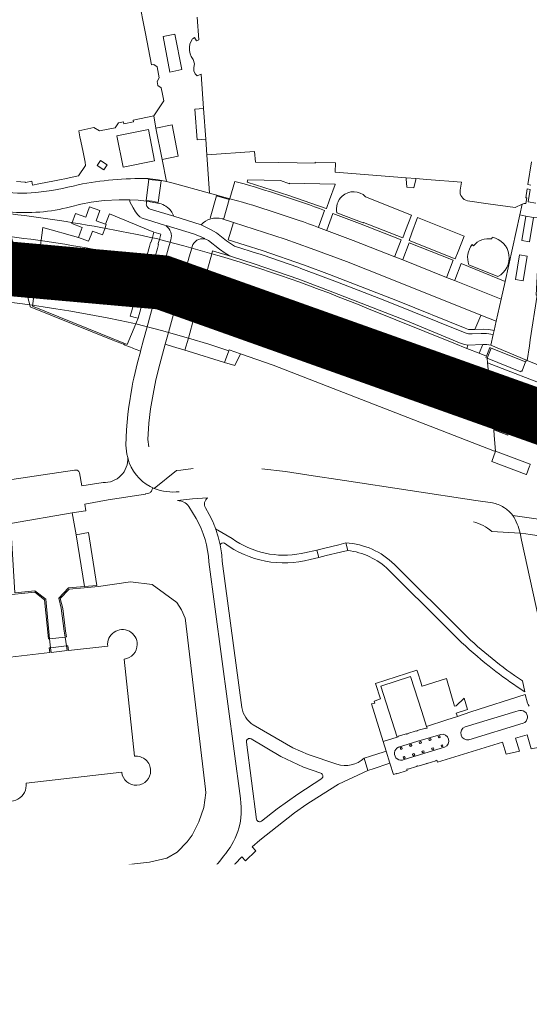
# Model space of a CAD drawing. Header units: metres. Extents: x 166325 to 190320, y 381923 to 404576.
# Tile 299 of 656: x 173460 to 173601, y 387516 to 387787. Entities that reach past the tile are written whole.
import ezdxf

# ---------------------------------------------------------------- set-up
doc = ezdxf.new("R2010")
doc.units = ezdxf.units.M
for name, color, linetype, lineweight in [('B-WE-OG-WATER_MEER-GV', 8, 'Continuous', 18), ('B-WE-VH-VERHARDING_ASFALT-GV', 8, 'Continuous', 18), ('B-WE-VH-VERHARDING_BETON-GV', 8, 'Continuous', 18), ('B-WE-VH-VERHARDING_HALFVERHARDING-GV', 8, 'Continuous', 18), ('B-WE-VH-VERHARDING_N-WEG', 8, 'Continuous', 18), ('B-WE-VH-VERHARDING_STRAATBAKSTEEN-GV', 8, 'Continuous', 18), ('X-XX-AL-TEKENBLAD-T50', 4, 'Continuous', 50)]:
    doc.layers.add(name, color=color, linetype=linetype, lineweight=lineweight)
doc.styles.add('NLCS-ISO-M500-T50', font='NLCS-ISO.ttf', dxfattribs={"height": 2.5})

msp = doc.modelspace()

# ---------------------------------------------------------------- linework, layer by layer
at = {"layer": 'B-WE-OG-WATER_MEER-GV', "flags": 128}
for points in [[(173450.243, 387549.533), (173496.165, 387554.675), (173500.916, 387555.692), (173503.722, 387557.35), (173506.515, 387560.209), (173507.85, 387562.066), (173509.738, 387565.779), (173511.113, 387569.672), (173511.606, 387573.767), (173511.572, 387574.76), (173505.991, 387621.175), (173505.919, 387621.772), (173504.972, 387624.127), (173503.666, 387626.102), (173496.814, 387631.105), (173490.869, 387631.813), (173482.04, 387630.486), (173478.148, 387630.157), (173473.996, 387629.806), (173471.535, 387627.257), (173472.24, 387624.497), (173473.029, 387618.19), (173473.254, 387616.667), (173472.874, 387616.625), (173468.628, 387616.147), (173468.273, 387616.107), (173467.212, 387626.901), (173464.506, 387629.006), (173455.464, 387628.023)], [(173457.79, 387611.111), (173468.644, 387612.335), (173468.517, 387613.629), (173468.874, 387613.669), (173473.252, 387614.163)], [(173473.252, 387614.163), (173473.617, 387614.204), (173473.807, 387612.918), (173484.614, 387614.137)], [(173489.108, 387610.538), (173492.009, 387583.814)], [(173488.467, 387579.381), (173462.163, 387576.365)]]:
    msp.add_lwpolyline(points, dxfattribs=at)
at = {"layer": 'B-WE-OG-WATER_MEER-GV'}
for points in [[(173484.614, 387614.137, -1.0576637), (173492.748, 387614.594)], [(173492.748, 387614.594, -0.3830327), (173489.108, 387610.538)], [(173492.009, 387583.814, -0.4455956), (173496.441, 387579.837)], [(173462.163, 387576.365, -2.4611339), (173457.375, 387580.273)], [(173496.441, 387579.837, -0.9445647), (173488.467, 387579.381)]]:
    msp.add_lwpolyline(points, format="xyb", dxfattribs=at)
at = {"layer": 'B-WE-VH-VERHARDING_ASFALT-GV', "flags": 128}
for points in [[(173400.436, 387731.731), (173347.245, 387735.864), (173315.579, 387738.325), (173283.187, 387740.842), (173282.72, 387734.96), (173346.787, 387729.982), (173399.979, 387725.849), (173435.81, 387723.065), (173451.197, 387721.677), (173466.49, 387719.731), (173480.798, 387717.393), (173495.018, 387714.563), (173502.685, 387712.605), (173510.022, 387710.457), (173511.598, 387716.144), (173504.143, 387718.322), (173497.298, 387720.067), (173496.268, 387720.329)], [(173495.254, 387735.983), (173495.341, 387736.581), (173493.014, 387736.846), (173490.713, 387736.991), (173490.675, 387736.387), (173491.659, 387734.81), (173492.297, 387733.662), (173492.875, 387732.841), (173493.439, 387732.321), (173494.097, 387731.956), (173500.287, 387730.039), (173500.683, 387729.83), (173500.717, 387729.924), (173508.262, 387727.577), (173509.892, 387726.985), (173511.334, 387726.301), (173511.295, 387726.216), (173511.832, 387726.057), (173512.331, 387725.802), (173515.403, 387723.39), (173516.999, 387722.276), (173517.84, 387721.744), (173518.728, 387721.356), (173524.967, 387719.371), (173537.232, 387715.134), (173546.632, 387711.607), (173567.154, 387703.56), (173581.965, 387697.448), (173582.948, 387697.125), (173583.816, 387696.982), (173587.877, 387697.188), (173588.968, 387697.186), (173590.106, 387696.966), (173590.765, 387699.903), (173588.914, 387700.215), (173587.459, 387700.184), (173584.967, 387700.089), (173583.943, 387700.132), (173583.045, 387700.373), (173560.943, 387709.264), (173547.877, 387714.349), (173538.542, 387717.831)], [(173493.15, 387709.016), (173494.173, 387708.753), (173501.116, 387706.931), (173508.458, 387704.814), (173510.022, 387710.457), (173502.685, 387712.605), (173495.018, 387714.563), (173480.798, 387717.393), (173466.49, 387719.731), (173451.197, 387721.677), (173435.81, 387723.065), (173399.979, 387725.849), (173346.787, 387729.982), (173282.72, 387734.96)], [(173525.815, 387722.251), (173519.546, 387724.218), (173517.342, 387725.667), (173515.928, 387726.835), (173514.543, 387727.9), (173512.963, 387728.804), (173510.319, 387730.091), (173502.804, 387732.458), (173496.278, 387734.443), (173495.914, 387734.616), (173495.64, 387734.868), (173495.434, 387735.248)], [(173528.057, 387710.967), (173512.252, 387715.951), (173511.598, 387716.144), (173510.022, 387710.458), (173514.536, 387709.183), (173524.563, 387706.255), (173533.2, 387703.181), (173540.372, 387700.4), (173549.594, 387696.814), (173563.793, 387691.032), (173593.246, 387679.677), (173603.45, 387675.911), (173610.435, 387673.603), (173617.298, 387671.538), (173623.797, 387669.898), (173629.871, 387668.684), (173635.29, 387668.074)], [(173510.022, 387710.458), (173508.458, 387704.814), (173524.352, 387699.799)], [(173635.29, 387668.074), (173629.871, 387668.684), (173623.797, 387669.898), (173617.298, 387671.538), (173610.435, 387673.603), (173603.45, 387675.911), (173593.246, 387679.677), (173563.793, 387691.032), (173549.594, 387696.814), (173540.372, 387700.4), (173533.2, 387703.181), (173524.563, 387706.255), (173514.536, 387709.183), (173510.022, 387710.458)], [(173605.503, 387681.168), (173604.463, 387681.527), (173594.633, 387685.276), (173554.463, 387701.115)], [(173600.724, 387696.768), (173600.13, 387692.77), (173612.99, 387687.508)], [(173607.227, 387685.147), (173589.223, 387692.067), (173589.542, 387688.509), (173604.858, 387682.601)], [(173551.355, 387689.678), (173594.986, 387672.57), (173604.41, 387669.174)]]:
    msp.add_lwpolyline(points, dxfattribs=at)
at = {"layer": 'B-WE-VH-VERHARDING_ASFALT-GV'}
for points in [[(173467.341, 387725.57, 0.0183117), (173436.267, 387728.947)], [(173465.785, 387714.001, -0.0174317), (173493.15, 387709.016)]]:
    msp.add_lwpolyline(points, format="xyb", dxfattribs=at)
at = {"layer": 'B-WE-VH-VERHARDING_ASFALT-GV', "flags": 128}
for points in [[(173550.205, 387642.515), (173548.288, 387642.044), (173544.363, 387641.078), (173542.236, 387640.555), (173542.733, 387638.546), (173544.775, 387639.04), (173548.746, 387640), (173550.694, 387640.471)], [(173561.329, 387585.15), (173560.735, 387584.996), (173557.008, 387583.814), (173555.205, 387583.238), (173556.247, 387579.901), (173558.028, 387580.464), (173561.772, 387581.69), (173562.327, 387581.882)]]:
    msp.add_lwpolyline(points, close=True, dxfattribs=at)
at = {"layer": 'B-WE-VH-VERHARDING_BETON-GV', "flags": 128}
for points in [[(173511.032, 387762.17), (173508.651, 387761.974), (173509.281, 387753.477), (173511.625, 387753.683)], [(173569.486, 387742.823), (173566.79, 387743.041), (173566.786, 387742.787), (173566.982, 387740.489), (173568.91, 387740.331), (173569.487, 387742.586)], [(173506.83, 387698.94), (173505.878, 387695.598), (173506.768, 387695.345), (173516.776, 387692.233), (173517.973, 387695.421), (173512.418, 387697.232)], [(173590.229, 387696.188), (173589.102, 387693.408), (173598.353, 387689.629), (173598.453, 387689.866), (173598.649, 387689.789), (173598.699, 387689.912), (173599.684, 387692.349)], [(173521.163, 387694.62), (173519.617, 387695.14), (173518.07, 387695.653), (173517.973, 387695.421), (173516.776, 387692.233), (173519.645, 387691.333)], [(173591.408, 387667.743), (173590.348, 387664.938), (173599.796, 387661.375), (173599.887, 387661.341), (173600.779, 387663.694), (173600.918, 387664.061), (173600.957, 387664.182)]]:
    msp.add_lwpolyline(points, close=True, dxfattribs=at)
at = {"layer": 'B-WE-VH-VERHARDING_BETON-GV'}
for points in [[(173497.915, 387726.324, 0.0372544), (173436.735, 387735.096)], [(173467.341, 387725.57, -0.017187), (173496.268, 387720.329)], [(173555.994, 387707.158, 0.026939), (173513.265, 387722.161)], [(173465.785, 387714.001, 0.0192209), (173435.251, 387717.28)], [(173434.702, 387711.093, -0.0357755), (173491.543, 387703.019)], [(173528.057, 387710.967, -0.0162123), (173554.463, 387701.115)], [(173551.355, 387689.678, 0.0167663), (173524.352, 387699.799)]]:
    msp.add_lwpolyline(points, format="xyb", dxfattribs=at)
at = {"layer": 'B-WE-VH-VERHARDING_BETON-GV', "flags": 128}
for points in [[(173496.268, 387720.329), (173497.298, 387720.067), (173504.143, 387718.322), (173511.598, 387716.144), (173513.265, 387722.161), (173505.61, 387724.315), (173498.846, 387726.089), (173498.381, 387726.207), (173497.915, 387726.324)], [(173513.265, 387722.161), (173511.598, 387716.144), (173512.252, 387715.951), (173528.057, 387710.967)], [(173491.543, 387703.019), (173492.339, 387702.852), (173499.43, 387700.984), (173506.83, 387698.94), (173508.458, 387704.814), (173501.116, 387706.931), (173494.173, 387708.753), (173493.15, 387709.016)], [(173554.463, 387701.115), (173594.633, 387685.276), (173594.787, 387685.644), (173589.614, 387687.714), (173589.542, 387688.509), (173589.223, 387692.067), (173589.102, 387693.408), (173588.722, 387693.564), (173588.871, 387693.931), (173586.882, 387694.731), (173583.535, 387696.078), (173579.9, 387697.54), (173555.994, 387707.158)], [(173524.352, 387699.799), (173508.458, 387704.814), (173506.83, 387698.94), (173512.418, 387697.232), (173517.973, 387695.421), (173518.07, 387695.653), (173519.617, 387695.14), (173521.163, 387694.62), (173530.165, 387691.451), (173541.76, 387687.004), (173591.076, 387667.752), (173591.113, 387667.852), (173591.408, 387667.743), (173591.042, 387672.105), (173590.913, 387673.632), (173594.818, 387672.169), (173594.986, 387672.57), (173551.355, 387689.678)]]:
    msp.add_lwpolyline(points, dxfattribs=at)
at = {"layer": 'B-WE-VH-VERHARDING_HALFVERHARDING-GV', "flags": 128}
for points in [[(173518.856, 387643.728), (173514.316, 387646.425)], [(173550.205, 387642.515), (173550.694, 387640.471)], [(173540.335, 387638.004), (173542.733, 387638.546), (173542.236, 387640.555), (173538.838, 387639.817), (173537.911, 387639.616)], [(173582.629, 387617.548), (173563.549, 387636.603)], [(173561.972, 387635.13), (173577.565, 387619.566), (173581.035, 387616.102)], [(173597.341, 387602.921), (173599.455, 387601.52), (173598.798, 387604.539)]]:
    msp.add_lwpolyline(points, dxfattribs=at)
at = {"layer": 'B-WE-VH-VERHARDING_HALFVERHARDING-GV'}
for points in [[(173514.316, 387646.425, -0.0121315), (173514.799, 387644.992)], [(173514.799, 387644.992, -0.0248118), (173515.574, 387641.982)], [(173515.574, 387641.982, -0.3895895), (173516.761, 387642.474)], [(173516.761, 387642.474, 0.2323926), (173540.335, 387638.004)], [(173537.911, 387639.616, -0.2063759), (173518.856, 387643.728)], [(173563.549, 387636.603, 0.1832516), (173550.205, 387642.515)], [(173550.694, 387640.471, -0.1602709), (173561.972, 387635.13)], [(173581.035, 387616.102, 0.0232505), (173589.605, 387608.598)], [(173598.798, 387604.539, -0.0422784), (173582.629, 387617.548)], [(173589.605, 387608.598, 0.0195925), (173597.341, 387602.921)]]:
    msp.add_lwpolyline(points, format="xyb", dxfattribs=at)
at = {"layer": 'B-WE-VH-VERHARDING_STRAATBAKSTEEN-GV', "flags": 128}
for points in [[(173491.198, 387802.368), (173495.021, 387782.743), (173496.692, 387774.163), (173497.29, 387774.204), (173498.222, 387773.597), (173498.817, 387770.582), (173498.237, 387769.535), (173498.449, 387768.48), (173499.355, 387767.854), (173499.697, 387766.11), (173500.056, 387764.28), (173497.274, 387760.129), (173497.835, 387756.737), (173502.319, 387757.6), (173504.035, 387748.992), (173499.567, 387748.098), (173500.786, 387742.013), (173502.641, 387741.613), (173512.663, 387738.824), (173511.926, 387749.379), (173511.625, 387753.683), (173509.281, 387753.477), (173508.651, 387761.974), (173511.032, 387762.17), (173510.372, 387771.624), (173509.226, 387771.086), (173508.683, 387771.704), (173508.37, 387772.508), (173508.311, 387773.388), (173508.497, 387774.448), (173508.101, 387775.611), (173507.579, 387776.412), (173507.28, 387777.193), (173507.094, 387778.06), (173507.096, 387778.986), (173507.247, 387779.875), (173507.563, 387780.698), (173507.986, 387781.326), (173508.104, 387781.401), (173508.555, 387781.686), (173509.066, 387780.782), (173509.693, 387781.072), (173509.247, 387787.295)], [(173495.673, 387742.828), (173497.081, 387742.699), (173498.505, 387742.506), (173500.786, 387742.013), (173499.567, 387748.098), (173497.835, 387756.737), (173497.274, 387760.129), (173491.658, 387758.944), (173491.755, 387758.454), (173489.07, 387757.924), (173488.973, 387758.415), (173487.629, 387758.16), (173486.7, 387756.841), (173482.319, 387755.96), (173480.79, 387756.852), (173476.634, 387756.02), (173476.976, 387754.3), (173477.215, 387753.102), (173477.815, 387750.086), (173478.368, 387747.311), (173478.536, 387746.466), (173476.611, 387743.6), (173475.671, 387743.385), (173472.766, 387742.721), (173471.773, 387742.534), (173469.991, 387742.198), (173465.619, 387741.375), (173463.933, 387741.058), (173463.722, 387742.094), (173461.94, 387741.766), (173461.91, 387741.872), (173459.486, 387741.987)], [(173581.676, 387739.618), (173582.06, 387741.806), (173578.578, 387742.088), (173576.046, 387742.293), (173572.516, 387742.578), (173569.486, 387742.823), (173569.487, 387742.586), (173568.91, 387740.331), (173566.982, 387740.489), (173566.786, 387742.787), (173566.79, 387743.041), (173547.261, 387744.621), (173547.371, 387747.171), (173541.756, 387747.376), (173541.751, 387747.086), (173536.818, 387747.157), (173531.724, 387747.231), (173525.308, 387747.324), (173525.016, 387750.316), (173511.926, 387749.379), (173512.663, 387738.824), (173518.244, 387737.271), (173518.279, 387737.391), (173519.634, 387742.053), (173522.221, 387741.357)], [(173601.35, 387747.44), (173600.303, 387741.204), (173601.162, 387741.065)], [(173474.345, 387735.091), (173477.258, 387735.79), (173480.06, 387736.316), (173483.623, 387736.753), (173487.763, 387737.008), (173490.713, 387736.991), (173493.014, 387736.846), (173495.341, 387736.581), (173495.213, 387736.797), (173495.971, 387742.614)], [(173518.089, 387737.116), (173518.244, 387737.271), (173512.663, 387738.824), (173502.641, 387741.613), (173500.786, 387742.013), (173498.505, 387742.506), (173497.081, 387742.699), (173495.673, 387742.828), (173495.971, 387742.614), (173497.798, 387742.439), (173499.295, 387742.186), (173498.501, 387736.24), (173496.901, 387736.571), (173495.213, 387736.797), (173495.341, 387736.581), (173498.329, 387736.062)], [(173495.971, 387742.614), (173495.673, 387742.828)], [(173522.221, 387741.357), (173519.634, 387742.053), (173518.279, 387737.391)], [(173602.481, 387736.1), (173600.408, 387736.417), (173600.963, 387739.841), (173600.104, 387739.98), (173599.735, 387737.572), (173600.058, 387737.536), (173599.759, 387735.973), (173599.317, 387735.993), (173598.772, 387735.746), (173598.12, 387732.83), (173599.76, 387732.463), (173601.853, 387732.114)], [(173491.659, 387734.81), (173490.675, 387736.387), (173490.713, 387736.991), (173487.763, 387737.008), (173483.623, 387736.753), (173480.06, 387736.316), (173477.258, 387735.79), (173474.345, 387735.091)], [(173512.847, 387731.936), (173514.616, 387738.095), (173518.089, 387737.116)], [(173520.358, 387736.724), (173518.244, 387737.271), (173518.089, 387737.116), (173516.546, 387731.839), (173516.106, 387731.728), (173519.25, 387730.75), (173533.516, 387726.15), (173540.64, 387723.625), (173550.361, 387719.968), (173561.052, 387715.818), (173587.364, 387705.238), (173591.59, 387703.538), (173592.937, 387709.61), (173580.122, 387714.761), (173577.883, 387715.592), (173565.874, 387720.458), (173563.631, 387721.328), (173552.205, 387725.816), (173544.875, 387728.526)], [(173518.279, 387737.391), (173518.244, 387737.271), (173520.358, 387736.724)], [(173555.634, 387737.845), (173568.248, 387732.773), (173566.655, 387728.574), (173565.859, 387726.477), (173555.014, 387730.715), (173554.937, 387730.663), (173547.747, 387733.363)], [(173500.683, 387729.83), (173500.287, 387730.039), (173494.097, 387731.956), (173493.439, 387732.321), (173492.875, 387732.841), (173492.297, 387733.662), (173491.659, 387734.81)], [(173495.341, 387736.581), (173495.254, 387735.983)], [(173498.329, 387736.062), (173495.341, 387736.581)], [(173495.434, 387735.248), (173495.64, 387734.868), (173495.914, 387734.616), (173496.278, 387734.443), (173502.804, 387732.458), (173502.263, 387733.597), (173501.786, 387734.217)], [(173501.786, 387734.217), (173502.263, 387733.597), (173502.804, 387732.458), (173510.319, 387730.091)], [(173598.12, 387732.83), (173598.772, 387735.746), (173596.78, 387734.844), (173589.348, 387735.922), (173583.678, 387736.745)], [(173456.248, 387733.305), (173463.148, 387708.09), (173463.291, 387707.565), (173486.017, 387698.377), (173486.487, 387698.187), (173486.977, 387697.989), (173487.47, 387697.79), (173487.982, 387697.582), (173488.463, 387697.388), (173488.928, 387697.2), (173489.404, 387697.008), (173489.904, 387696.805), (173490.38, 387696.613), (173490.856, 387696.421), (173491.323, 387696.232), (173491.747, 387696.06), (173492.218, 387695.87), (173492.705, 387695.673), (173493.208, 387695.47), (173493.65, 387695.291), (173494.513, 387698.457), (173495.477, 387702.025), (173501.357, 387723.773), (173501.814, 387725.311), (173502.01, 387725.971)], [(173516.106, 387731.728), (173516.546, 387731.839)], [(173545.713, 387716.428), (173538.828, 387718.995), (173527.126, 387723.049), (173517.804, 387725.984), (173519.25, 387730.75), (173516.106, 387731.728)], [(173542.616, 387729.385), (173542.658, 387729.501), (173544.311, 387734.076)], [(173544.311, 387734.076), (173542.658, 387729.501), (173542.616, 387729.385), (173544.875, 387728.526), (173544.921, 387728.649), (173546.639, 387733.21), (173553.977, 387730.506), (173565.386, 387725.974), (173563.689, 387721.482), (173563.631, 387721.328), (173565.874, 387720.458), (173565.924, 387720.59), (173567.651, 387725.147), (173579.735, 387720.326), (173577.956, 387715.778), (173577.883, 387715.592), (173580.122, 387714.761), (173580.171, 387714.884), (173581.97, 387719.418), (173594.03, 387714.534), (173598.12, 387732.83)], [(173511.295, 387726.216), (173511.334, 387726.301), (173509.892, 387726.985), (173508.262, 387727.577), (173500.717, 387729.924), (173500.683, 387729.83)], [(173510.319, 387730.091), (173512.963, 387728.804), (173514.543, 387727.9), (173515.928, 387726.835), (173517.342, 387725.667), (173519.546, 387724.218), (173525.815, 387722.251)], [(173544.875, 387728.526), (173542.616, 387729.385)], [(173511.598, 387716.144), (173513.265, 387722.161), (173513.492, 387722.936), (173518.728, 387721.356), (173517.84, 387721.744), (173516.999, 387722.276), (173515.403, 387723.39), (173512.331, 387725.802), (173511.832, 387726.057), (173511.295, 387726.216)], [(173590.375, 387726.203), (173590.48, 387726.686)], [(173502.01, 387725.971), (173501.814, 387725.311), (173501.357, 387723.773), (173495.477, 387702.025), (173494.513, 387698.457), (173493.65, 387695.291), (173493.614, 387695.157), (173492.802, 387692.176), (173491.77, 387687.848), (173491.545, 387686.767), (173491.333, 387685.683), (173490.349, 387679.437), (173490.17, 387677.907), (173489.961, 387675.795), (173489.798, 387673.679), (173489.795, 387673.626), (173489.679, 387671.559), (173489.606, 387669.438), (173489.915, 387666.935), (173490.16, 387666.031), (173490.56, 387664.557)], [(173500.446, 387697.226), (173501.332, 387700.459), (173507.034, 387721.275), (173507.753, 387723.712), (173507.88, 387724.143)], [(173507.88, 387724.143), (173507.753, 387723.712), (173507.034, 387721.275), (173501.332, 387700.459), (173500.446, 387697.226), (173502.423, 387696.634), (173505.878, 387695.598), (173506.83, 387698.94), (173508.458, 387704.814), (173510.022, 387710.458), (173511.598, 387716.144)], [(173584.979, 387724.652), (173585.37, 387724.342)], [(173524.967, 387719.371), (173518.728, 387721.356), (173513.492, 387722.936), (173513.265, 387722.161)], [(173555.994, 387707.158), (173579.9, 387697.54), (173583.535, 387696.078), (173583.816, 387696.982), (173582.948, 387697.125), (173581.965, 387697.448), (173567.154, 387703.56), (173546.632, 387711.607), (173537.232, 387715.134), (173524.967, 387719.371)], [(173592.072, 387715.875), (173584.065, 387719.105)], [(173538.542, 387717.831), (173547.877, 387714.349), (173560.943, 387709.264), (173583.045, 387700.373), (173583.943, 387700.132), (173584.967, 387700.089), (173587.459, 387700.184), (173588.914, 387700.215), (173590.765, 387699.903), (173591.025, 387701.043), (173589.545, 387701.277), (173588.004, 387701.337), (173585.733, 387701.263), (173584.972, 387701.239), (173583.957, 387701.318), (173583, 387701.645), (173564.401, 387709.139), (173545.713, 387716.428)], [(173495.917, 387668.991), (173495.674, 387670.998), (173495.928, 387675.499), (173496.442, 387679.484), (173497.098, 387683.469), (173497.858, 387687.412), (173498.936, 387691.74), (173500.446, 387697.226)], [(173490.56, 387664.557), (173490.16, 387666.031)], [(173475.86, 387662.587), (173475.627, 387662.565), (173475.566, 387662.56), (173475.493, 387662.553), (173453.853, 387659.356), (173453.71, 387659.337), (173453.403, 387659.296)], [(173483.321, 387659.151), (173477.466, 387658.2), (173476.843, 387661.851)], [(173508.103, 387663.003), (173504.711, 387662.534), (173503.516, 387662.483), (173497.426, 387657.505)], [(173497.426, 387657.505), (173503.516, 387662.483)], [(173549.862, 387659.677), (173539.992, 387661.198), (173533.559, 387662.19), (173527.097, 387662.939)], [(173590.56, 387653.55), (173586.009, 387654.243), (173549.862, 387659.677)], [(173478.477, 387651.368), (173478.596, 387651.387), (173478.312, 387653.238), (173484.705, 387654.356), (173495.003, 387655.968), (173494.991, 387656.033), (173495.97, 387656.209)], [(173496.643, 387656.764), (173496.924, 387657.551), (173497.178, 387657.561), (173497.426, 387657.505)], [(173512.124, 387654.895), (173507.963, 387654.662), (173503.796, 387654.174)], [(173457.806, 387647.851), (173474.815, 387650.792), (173478.477, 387651.368)], [(173506.927, 387652.558), (173508.949, 387649.289)], [(173512.584, 387650.336), (173511.506, 387652.201)], [(173617.218, 387646.752), (173617.27, 387647.034), (173611.239, 387647.937), (173607.129, 387648.545), (173596.135, 387650.068)], [(173590.342, 387645.631), (173598.152, 387645.184)], [(173606.386, 387607.574), (173606.267, 387608.119), (173598.573, 387643.262), (173598.152, 387645.184), (173590.342, 387645.631)], [(173598.152, 387645.184), (173599.701, 387644.984), (173600.942, 387644.819), (173619.565, 387642.063), (173619.873, 387644.144), (173619.765, 387644.165), (173620.131, 387646.227), (173617.218, 387646.752)], [(173512.493, 387637.309), (173521.142, 387572.154), (173521.307, 387570.909)], [(173521.539, 387597.196), (173516.165, 387637.508)], [(173600.684, 387597.557), (173600.413, 387598.028), (173600.21, 387598.381), (173599.604, 387600.834), (173584.63, 387595.99), (173580.9, 387594.784), (173578.002, 387593.846), (173572.39, 387592.03), (173572.538, 387591.569), (173572.227, 387591.474), (173572.187, 387591.571), (173569.851, 387590.867), (173569.895, 387590.757), (173569.585, 387590.669), (173569.551, 387590.781), (173567.217, 387590.074), (173567.243, 387589.964), (173566.938, 387589.872), (173566.902, 387589.976), (173564.6, 387589.28), (173564.623, 387589.174), (173564.309, 387589.08), (173560.484, 387587.888), (173561.329, 387585.15), (173562.327, 387581.882), (173563.305, 387578.753), (173564.157, 387579.019), (173564.186, 387578.932), (173567.098, 387579.904), (173567.003, 387580.234), (173567.307, 387580.325), (173567.339, 387580.233), (173569.668, 387580.931), (173569.637, 387581.036), (173569.939, 387581.125), (173569.977, 387581.029), (173572.295, 387581.738), (173572.264, 387581.835), (173572.569, 387581.928), (173572.608, 387581.831), (173574.965, 387582.534), (173574.932, 387582.645), (173575.243, 387582.73), (173575.406, 387582.21), (173593.333, 387587.646), (173594.314, 387584.406), (173597.994, 387585.149), (173596.93, 387588.732), (173600.082, 387589.697)], [(173583, 387591.863), (173596.95, 387596.111), (173597.609, 387596.302)], [(173547.726, 387581.601), (173539.787, 387584.278), (173535.612, 387586.14), (173524.713, 387592.411)], [(173599.031, 387592.878), (173584.094, 387588.343)], [(173600.082, 387589.697), (173601.254, 387585.806), (173605.533, 387586.67), (173605.321, 387587.381), (173604.255, 387590.945)], [(173524.084, 387588.576), (173532.257, 387583.765), (173538.539, 387580.821), (173543.31, 387579.144)], [(173564.682, 387586.278), (173569.984, 387587.91), (173576.333, 387589.82)], [(173525.621, 387566.357), (173522.798, 387587.705)], [(173577.375, 387586.298), (173566.24, 387582.908)], [(173514.742, 387548.991), (173515.913, 387550.211), (173521.525, 387556.06), (173522.602, 387555.021), (173525.432, 387557.777), (173524.382, 387558.844), (173526.469, 387560.676), (173536.006, 387568.2), (173539.436, 387570.559), (173545.666, 387574.558), (173548.125, 387576.137), (173556.247, 387579.901), (173555.205, 387583.238)], [(173543.536, 387577.65), (173536.983, 387573.323), (173531.31, 387569.349), (173526.985, 387565.921)], [(173493.887, 387544.422), (173416.579, 387537.034), (173416.856, 387533.356), (173423.401, 387533.985), (173423.571, 387532.508), (173427.735, 387532.902), (173427.591, 387534.393), (173440.685, 387535.649), (173440.844, 387534.151), (173444.988, 387534.571), (173444.862, 387536.052), (173472.553, 387538.707), (173472.73, 387537.192), (173476.843, 387537.646), (173476.736, 387539.072), (173494.022, 387540.731)]]:
    msp.add_lwpolyline(points, dxfattribs=at)
for points in [[(173501.763, 387772.142), (173499.848, 387781.98), (173503.143, 387782.612), (173505.07, 387772.84)], [(173487.145, 387754.612), (173495.814, 387756.346), (173497.534, 387747.704), (173488.883, 387745.999)], [(173482.598, 387747.808), (173484.434, 387746.59), (173483.534, 387745.233), (173481.71, 387746.478)], [(173545.725, 387736.984), (173544.843, 387734.552), (173544.758, 387734.579), (173534.522, 387738.144), (173523.025, 387741.809), (173523.24, 387742.499), (173532.197, 387742.347), (173534.7, 387741.35), (173534.717, 387741.585), (173547.11, 387741.25), (173547.262, 387741.187)], [(173497.319, 387728.105), (173499.251, 387727.566), (173498.846, 387726.089), (173498.76, 387725.777), (173498.541, 387724.979), (173498.464, 387724.7), (173498.57, 387724.671), (173498.281, 387723.623), (173497.651, 387721.344), (173497.298, 387720.067), (173494.173, 387708.753), (173493.882, 387707.7), (173493.245, 387705.392), (173492.973, 387704.409), (173492.523, 387703.303), (173492.339, 387702.852), (173490.012, 387697.132), (173463.865, 387707.694), (173466.769, 387729.33), (173476.54, 387726.583), (173477.014, 387727.888), (173477.564, 387729.402), (173474.744, 387730.426), (173474.775, 387730.512), (173475.768, 387733.246), (173478.588, 387732.222), (173479.611, 387735.042), (173482.431, 387734.019), (173481.407, 387731.199), (173483.966, 387730.27), (173485.148, 387733.117)], [(173495.142, 387720.745), (173495.448, 387721.852), (173496.081, 387724.146), (173496.386, 387725.25), (173496.519, 387725.215), (173496.644, 387725.667), (173496.814, 387726.282), (173497.319, 387728.105), (173485.148, 387733.117), (173483.966, 387730.27), (173484.227, 387730.175), (173483.797, 387728.99), (173483.204, 387727.355), (173480.384, 387728.379), (173480.021, 387727.379), (173479.36, 387725.559), (173476.54, 387726.583), (173466.769, 387729.33), (173463.865, 387707.694), (173490.012, 387697.132), (173492.339, 387702.852), (173492.523, 387703.303), (173492.973, 387704.409), (173492.218, 387704.604), (173491.211, 387704.864), (173490.907, 387704.943), (173490.789, 387704.974), (173491.045, 387705.9), (173491.123, 387706.184), (173491.685, 387708.219), (173491.977, 387709.276)], [(173544.921, 387728.649), (173544.875, 387728.526), (173552.205, 387725.816), (173563.631, 387721.328), (173563.689, 387721.482), (173565.386, 387725.974), (173553.977, 387730.506), (173546.639, 387733.21)], [(173582.721, 387726.962), (173581.075, 387722.803), (173580.251, 387720.72), (173567.586, 387725.778), (173568.37, 387727.898), (173569.922, 387732.096)], [(173603.094, 387719.398), (173603.12, 387719.805), (173603.507, 387722.951), (173603.706, 387724.569), (173603.918, 387726.207), (173604.407, 387730.266), (173604.607, 387731.893), (173601.853, 387732.114), (173600.726, 387725.443), (173598.686, 387725.819), (173599.76, 387732.463), (173598.12, 387732.83), (173594.03, 387714.534), (173592.937, 387709.61), (173591.59, 387703.538), (173591.025, 387701.043), (173590.765, 387699.903), (173590.106, 387696.966), (173599.891, 387692.87), (173600.13, 387692.77), (173600.724, 387696.768), (173600.975, 387698.459), (173602.9, 387710.745), (173602.548, 387710.75)], [(173519.25, 387730.75), (173517.804, 387725.984), (173527.126, 387723.049), (173538.828, 387718.995), (173545.713, 387716.428), (173564.401, 387709.139), (173583, 387701.645), (173583.957, 387701.318), (173584.972, 387701.239), (173585.733, 387701.263), (173587.325, 387705.142), (173587.364, 387705.238), (173561.052, 387715.818), (173550.361, 387719.968), (173540.64, 387723.625), (173533.516, 387726.15)], [(173565.924, 387720.59), (173565.874, 387720.458), (173577.883, 387715.592), (173577.956, 387715.778), (173579.735, 387720.326), (173567.651, 387725.147)], [(173596.903, 387715.029), (173598.021, 387721.821), (173600.085, 387721.497), (173599.015, 387714.681)], [(173594.03, 387714.534), (173581.97, 387719.418), (173580.171, 387714.884), (173580.122, 387714.761), (173592.937, 387709.61)], [(173590.106, 387696.966), (173588.968, 387697.186), (173587.877, 387697.188), (173586.882, 387694.731), (173588.871, 387693.931), (173589.855, 387696.351), (173590.229, 387696.188), (173599.684, 387692.349), (173599.891, 387692.87)], [(173475.894, 387644.783), (173474.815, 387650.792), (173457.806, 387647.851), (173458.172, 387642.476), (173459.005, 387628.75), (173464.561, 387629.331), (173467.542, 387627.084), (173468.628, 387616.147), (173472.874, 387616.625), (173472.623, 387618.263), (173471.797, 387624.589), (173471.178, 387627.289), (173473.816, 387630.125), (173478.224, 387630.524)], [(173479.3, 387645.395), (173475.894, 387644.783), (173478.224, 387630.524), (173481.662, 387630.812)], [(173472.874, 387616.625), (173468.628, 387616.147), (173468.874, 387613.669), (173473.252, 387614.163)], [(173473.252, 387614.163), (173468.874, 387613.669), (173469.002, 387612.376), (173473.449, 387612.878)], [(173577.86, 387605.173), (173571.166, 387603.12), (173571.149, 387603.115), (173570.907, 387603.872), (173569.885, 387607.061), (173569.758, 387607.458), (173558.333, 387603.797), (173559.688, 387599.568), (173558.248, 387599.082), (173557.953, 387598.983), (173558.171, 387598.445), (173557.295, 387598.208), (173560.484, 387587.888), (173564.309, 387589.08), (173559.811, 387603.116), (173567.998, 387605.739), (173571.075, 387596.134), (173572.39, 387592.03), (173578.002, 387593.846), (173580.9, 387594.784), (173580.597, 387595.69), (173583.687, 387596.669), (173582.747, 387599.749), (173580.541, 387597.637), (173580.115, 387597.59)], [(173570.619, 387587.293), (173570.59, 387587.39), (173570.468, 387587.35), (173570.374, 387587.652), (173570.491, 387587.684), (173570.456, 387587.798), (173570.76, 387587.893), (173570.794, 387587.789), (173570.892, 387587.818), (173570.989, 387587.511), (173570.906, 387587.482), (173570.933, 387587.386)], [(173573.027, 387588.466), (173573.144, 387588.498), (173573.109, 387588.612), (173573.413, 387588.707), (173573.446, 387588.603), (173573.545, 387588.632), (173573.642, 387588.325), (173573.558, 387588.296), (173573.586, 387588.2), (173573.271, 387588.107), (173573.243, 387588.204), (173573.12, 387588.164)], [(173575.628, 387589.265), (173576.034, 387589.388), (173576.164, 387588.973), (173575.869, 387588.871), (173575.831, 387588.979), (173575.728, 387588.947)], [(173565.72, 387585.898), (173565.614, 387585.867), (173565.645, 387585.762), (173565.337, 387585.673), (173565.186, 387586.198), (173565.494, 387586.291), (173565.521, 387586.196), (173565.629, 387586.216)], [(173568.359, 387586.711), (173568.275, 387586.682), (173568.303, 387586.586), (173567.988, 387586.493), (173567.96, 387586.59), (173567.837, 387586.55), (173567.744, 387586.852), (173567.861, 387586.885), (173567.825, 387586.998), (173568.129, 387587.094), (173568.163, 387586.989), (173568.262, 387587.018)], [(173571.671, 387585.253), (173571.768, 387584.946), (173571.685, 387584.917), (173571.712, 387584.821), (173571.398, 387584.728), (173571.369, 387584.825), (173571.247, 387584.785), (173571.153, 387585.087), (173571.27, 387585.119), (173571.235, 387585.233), (173571.539, 387585.328), (173571.573, 387585.224)], [(173574.202, 387586.144), (173574.236, 387586.04), (173574.335, 387586.069), (173574.432, 387585.762), (173574.348, 387585.733), (173574.376, 387585.637), (173574.061, 387585.544), (173574.033, 387585.641), (173573.91, 387585.601), (173573.817, 387585.903), (173573.934, 387585.935), (173573.898, 387586.049)], [(173576.802, 387586.926), (173576.93, 387586.521), (173576.505, 387586.395), (173576.42, 387586.711), (173576.531, 387586.745), (173576.507, 387586.841)], [(173566.413, 387583.656), (173566.508, 387583.346), (173566.403, 387583.313), (173566.436, 387583.208), (173566.131, 387583.111), (173565.967, 387583.638), (173566.274, 387583.73), (173566.308, 387583.631)], [(173569.044, 387584.456), (173569.14, 387584.15), (173569.057, 387584.121), (173569.085, 387584.024), (173568.77, 387583.931), (173568.741, 387584.029), (173568.619, 387583.989), (173568.525, 387584.291), (173568.642, 387584.323), (173568.607, 387584.437), (173568.911, 387584.532), (173568.945, 387584.428)]]:
    msp.add_lwpolyline(points, close=True, dxfattribs=at)
at = {"layer": 'B-WE-VH-VERHARDING_STRAATBAKSTEEN-GV'}
for points in [[(173476.524, 387741.118, -0.0546785), (173495.673, 387742.828)], [(173464.861, 387738.976, 0.0339163), (173476.524, 387741.118)], [(173522.221, 387741.357, -0.0178843), (173544.311, 387734.076)], [(173583.678, 387736.745, -0.4116966), (173581.676, 387739.618)], [(173464.861, 387738.976, -0.0480507), (173454.645, 387739.211)], [(173547.747, 387733.363, -0.2773055), (173549.191, 387738.011)], [(173549.191, 387738.011, -0.3998083), (173555.634, 387737.845)], [(173474.345, 387735.091, -0.0904737), (173457.328, 387733.691)], [(173495.254, 387735.983, 0.2241691), (173495.434, 387735.248)], [(173498.329, 387736.062, -0.1786082), (173501.786, 387734.217)], [(173520.358, 387736.724, -0.0178977), (173542.616, 387729.385)], [(173510.319, 387730.091, -0.2982154), (173516.106, 387731.728)], [(173502.01, 387725.971, 0.3167651), (173500.683, 387729.83)], [(173507.88, 387724.143, -0.3904256), (173511.295, 387726.216)], [(173585.37, 387724.342, -0.2784799), (173590.375, 387726.203)], [(173590.48, 387726.686, -0.7080952), (173592.072, 387715.875)], [(173584.065, 387719.105, -0.2607741), (173584.979, 387724.652)], [(173525.815, 387722.251, -0.0089916), (173538.542, 387717.831)], [(173490.16, 387666.031, -0.4438603), (173483.321, 387659.151)], [(173497.426, 387657.505, -0.2031258), (173490.56, 387664.557)], [(173476.843, 387661.851, 0.3562896), (173475.86, 387662.587)], [(173495.97, 387656.209, 0.2614333), (173496.643, 387656.764)], [(173497.426, 387657.505, 0.1168947), (173504.295, 387656.619)], [(173503.796, 387654.174, -0.2554148), (173506.927, 387652.558)], [(173511.506, 387652.201, -0.3755581), (173512.124, 387654.895)], [(173593.665, 387652.318, 0.0907228), (173590.56, 387653.55)], [(173513.814, 387647.715, 0.0233476), (173512.584, 387650.336)], [(173594.626, 387651.629, 0.0326396), (173593.665, 387652.318)], [(173596.135, 387650.068, 0.0586261), (173594.626, 387651.629)], [(173508.949, 387649.289, -0.1156222), (173512.493, 387637.309)], [(173514.316, 387646.425, 0.0109973), (173513.814, 387647.715)], [(173585.315, 387648.299, -0.1417272), (173590.342, 387645.631)], [(173596.135, 387650.068, -0.1042029), (173598.152, 387645.184)], [(173516.165, 387637.508, 0.0359489), (173515.574, 387641.982)], [(173524.713, 387592.411, -0.2145897), (173521.539, 387597.196)], [(173597.609, 387596.302, -1.0059549), (173599.031, 387592.878)], [(173584.094, 387588.343, -0.9244591), (173583, 387591.863)], [(173522.798, 387587.705, -0.6162352), (173524.084, 387588.576)], [(173576.333, 387589.82, -0.9180015), (173577.375, 387586.298)], [(173566.24, 387582.908, -1.0274083), (173564.682, 387586.278)], [(173555.205, 387583.238, -0.2674454), (173547.726, 387581.601)], [(173543.31, 387579.144, -0.5880246), (173543.536, 387577.65)], [(173521.307, 387570.909, -0.2127951), (173516.453, 387556.286)], [(173526.985, 387565.921, -0.5149076), (173525.621, 387566.357)], [(173516.453, 387556.286, -0.2476551), (173493.887, 387544.422)], [(173494.022, 387540.731, 0.2013541), (173514.742, 387548.991)]]:
    msp.add_lwpolyline(points, format="xyb", dxfattribs=at)

# ---------------------------------------------------------------- next in the draw order: texts
at = {"layer": 'X-XX-AL-TEKENBLAD-T50', "insert": (172948.061, 387304.032), "char_height": 250, "attachment_point": 7, "style": 'NLCS-ISO-M500-T50', "bg_fill": 3, "box_fill_scale": 1, "bg_fill_color": 256, "bg_fill_transparency": 0}
msp.add_mtext('Helmond', dxfattribs=at)

# ---------------------------------------------------------------- next in the draw order: linework, layer by layer
at = {"layer": 'B-WE-VH-VERHARDING_N-WEG', "const_width": 15, "flags": 128}
msp.add_lwpolyline([(179238.148, 386745.003), (178727.352, 386805.229), (178365.634, 386858.639), (178265.463, 386879.516), (177699.795, 386956.106), (177281.212, 386997.775), (176913.081, 387040.629), (176714.708, 387067.116), (176513.975, 387082.824), (176334.72, 387090.826), (176179.133, 387111.7), (176033.068, 387139.937), (175822.658, 387196.025), (175616.602, 387250.993), (175292.926, 387336.714), (174996.039, 387419.18), (174648.529, 387520.516), (174558.936, 387544.99), (174399.462, 387551.147), (174143.482, 387607.325), (173777.64, 387656.898), (173629.28, 387668.078), (173499.621, 387714.244), (173213.034, 387739.83)], dxfattribs=at)

doc.saveas('drawing.dxf')
